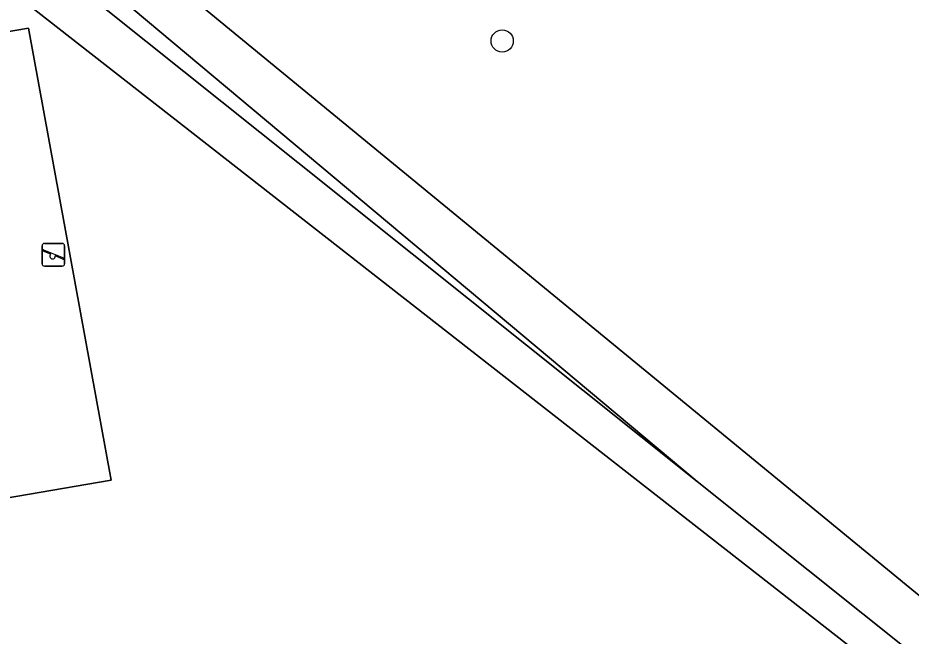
# Model space of a CAD drawing. Extents: x 162879 to 165540, y 384011 to 385181.
# Drawn here: x 163807.79 to 163847.12, y 384190.35 to 384217.57 of the extents above; entities that cross this region are included whole.
import ezdxf

# ---------------------------------------------------------------- set-up
doc = ezdxf.new("R2010")
doc.units = 0
for name, color, linetype in [('IMGEO_Boom', 7, 'Continuous'), ('IMGEO_Bouwland', 7, 'Continuous'), ('IMGEO_Groenvoorziening', 7, 'Continuous'), ('IMGEO_Hek', 7, 'Continuous'), ('IMGEO_Speelvoorziening', 7, 'Continuous'), ('IMGEO_Voetpad_halfverhard', 7, 'Continuous')]:
    doc.layers.add(name, color=color, linetype=linetype)

msp = doc.modelspace()

# ---------------------------------------------------------------- linework, layer by layer
at = {"layer": 'IMGEO_Boom'}
msp.add_circle((163829.114, 384216.55), 0.489, dxfattribs=at)
at = {"layer": 'IMGEO_Bouwland'}
msp.add_lwpolyline([(163764.067, 384132.733), (163800.478, 384140.235), (163807.858, 384141.855), (163810.905, 384142.667), (163811.842, 384142.965), (163810.659, 384146.41), (163810.457, 384148.318), (163810.659, 384150.771), (163812.151, 384153.395), (163814.642, 384155.72), (163818.039, 384157.895), (163822.287, 384158.953), (163840.428, 384162.625), (163851.31, 384164.364), (163862.675, 384166.195), (163873.082, 384167.545), (163872.097, 384168.276), (163805.71, 384220.137), (163794.907, 384218.779), (163762.506, 384214.707)], dxfattribs=at)
msp.add_lwpolyline([(163808.259, 384217.119), (163811.897, 384197.215), (163772.139, 384190.409), (163768.5, 384210.313)], close=True, dxfattribs=at)
at = {"layer": 'IMGEO_Groenvoorziening'}
msp.add_lwpolyline([(163826.309, 384225.989), (163813.729, 384223.584), (163813.793, 384223.056), (163818.014, 384219.641), (163817.073, 384218.475), (163812.095, 384222.498), (163812.82, 384223.41), (163810.047, 384222.88), (163856.748, 384184.519), (163861.5, 384180.989), (163871.279, 384174.09), (163871.801, 384174.863), (163867.748, 384177.75), (163868.589, 384178.987), (163873.653, 384175.416), (163872.253, 384173.403), (163881.449, 384166.915), (163884.749, 384171.202)], dxfattribs=at)
for points in [[(163867.371, 384150.441), (163868.518, 384150.161), (163868.678, 384150.122), (163877.647, 384161.944), (163878.42, 384162.963), (163878.025, 384164.958), (163859.579, 384179.688), (163837.693, 384197.164), (163820.113, 384211.202), (163805.041, 384223.236), (163801.032, 384223.522), (163805.71, 384220.137), (163872.097, 384168.276), (163873.082, 384167.545), (163875.514, 384165.742), (163877.318, 384163.639)], [(163807.631, 384223.052), (163805.041, 384223.236), (163820.113, 384211.202), (163837.693, 384197.164), (163809.893, 384220.452), (163808.361, 384222.399)], [(163768.5, 384210.313), (163772.139, 384190.409), (163811.897, 384197.215), (163808.259, 384217.119)]]:
    msp.add_lwpolyline(points, close=True, dxfattribs=at)
at = {"layer": 'IMGEO_Hek'}
msp.add_lwpolyline([(163871.279, 384174.09), (163861.5, 384180.989), (163856.748, 384184.519), (163810.047, 384222.88)], dxfattribs=at)
at = {"layer": 'IMGEO_Speelvoorziening'}
for p, q in [((163808.856, 384206.736), (163808.856, 384207.536)), ((163808.856, 384207.536), (163808.856, 384206.736)), ((163809.239, 384207.164), (163808.9, 384207.301)), ((163808.925, 384207.361), (163809.801, 384207.008)), ((163808.956, 384207.636), (163809.746, 384207.636)), ((163809.746, 384207.636), (163808.956, 384207.636)), ((163809.846, 384207.536), (163809.846, 384206.736)), ((163809.846, 384206.736), (163809.846, 384207.536)), ((163809.777, 384206.948), (163809.437, 384207.085)), ((163809.746, 384206.636), (163808.956, 384206.636)), ((163808.956, 384206.636), (163809.746, 384206.636))]:
    msp.add_line(p, q, dxfattribs=at)
for centre, radius, start, end in [((163808.956, 384207.536), 0.1, 90, 180), ((163808.956, 384207.536), 0.1, 90, 180), ((163808.913, 384207.331), 0.0327, 68.078, 248.078), ((163809.746, 384207.536), 0.1, 0, 90), ((163809.746, 384207.536), 0.1, 360, 90), ((163809.318, 384207.074), 0.12, 130.9928, 5.1632), ((163809.789, 384206.978), 0.0327, 248.078, 68.078), ((163808.956, 384206.736), 0.1, 180, 270), ((163808.956, 384206.736), 0.1, 180, 270), ((163809.746, 384206.736), 0.1, 270, 0), ((163809.746, 384206.736), 0.1, 270, 0)]:
    msp.add_arc(centre, radius, start, end, dxfattribs=at)
at = {"layer": 'IMGEO_Voetpad_halfverhard'}
msp.add_lwpolyline([(163810.047, 384222.88), (163807.631, 384223.052), (163808.361, 384222.399), (163809.893, 384220.452), (163837.693, 384197.164), (163859.579, 384179.688), (163865.404, 384175.73), (163875.796, 384167.523), (163876.921, 384166.48), (163878.025, 384164.958), (163878.42, 384162.963), (163879.382, 384164.231), (163880.325, 384165.455), (163877.764, 384168.035), (163873.562, 384171.656), (163872.53, 384172.614), (163872.253, 384173.403), (163871.279, 384174.09), (163861.5, 384180.989), (163856.748, 384184.519)], close=True, dxfattribs=at)

doc.saveas('drawing.dxf')
